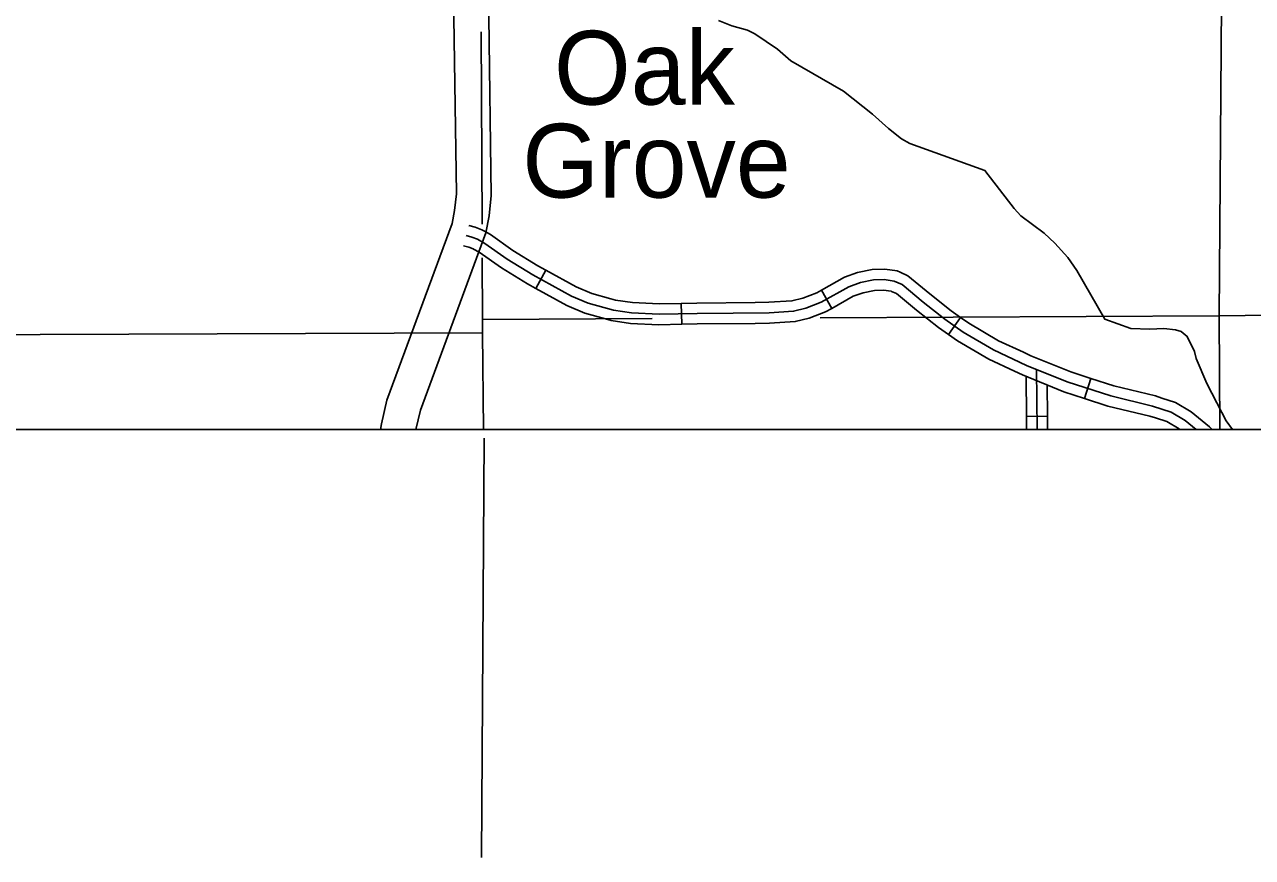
# Model space of a CAD drawing. Extents: x 1373862 to 1376999, y 1168398 to 1170455.
# Drawn here: x 1374867.5 to 1375043.4, y 1168501.7 to 1168620.9 of the extents above; entities that cross this region are included whole.
import ezdxf

# ---------------------------------------------------------------- set-up
doc = ezdxf.new("R2010")
doc.units = 0
for name, color, linetype in [('Level 10', 7, 'Continuous'), ('Level 24', 7, 'Continuous'), ('Level 31', 7, 'Continuous'), ('Level 32', 7, 'Continuous'), ('Level 35', 7, 'Continuous'), ('Level 4', 7, 'Continuous'), ('Level 5', 7, 'Continuous'), ('R_Dimension', 7, 'Continuous'), ('R_Draft', 7, 'Continuous')]:
    doc.layers.add(name, color=color, linetype=linetype)

msp = doc.modelspace()

# ---------------------------------------------------------------- linework, layer by layer
at = {"layer": 'Level 10'}
for points in [[(1374928.93, 1168626.43), (1374929.01, 1168621.95), (1374929.36, 1168596.71), (1374929.09, 1168594.31), (1374928.74, 1168592.47), (1374919.4, 1168567.17), (1374918.64, 1168563.79), (1374918.51, 1168562.99)], [(1374923.58, 1168562.99), (1374924.21, 1168565.75), (1374933.57, 1168591.12), (1374934.04, 1168593.55), (1374934.36, 1168596.47), (1374934.01, 1168622.03), (1374933.93, 1168626.52)]]:
    msp.add_lwpolyline(points, dxfattribs=at)
at = {"layer": 'Level 31'}
for p, q in [((1374940.76, 1168583.14), (1374942.2, 1168585.77)), ((1374992.93, 1168585.47), (1374992.93, 1168585.47)), ((1374951.51, 1168581.68), (1374951.51, 1168581.68)), ((1374983.13, 1168580.3), (1374981.67, 1168582.92)), ((1374961.57, 1168581.02), (1374961.64, 1168578.03)), ((1375001.58, 1168579), (1374999.86, 1168576.55)), ((1375019.31, 1168567.42), (1375020.24, 1168570.27)), ((1375029.49, 1168564.62), (1375029.49, 1168564.62))]:
    msp.add_line(p, q, dxfattribs=at)
for points in [[(1374933.29, 1168591.4), (1374933.02, 1168591.55), (1374932.06, 1168591.93), (1374931.14, 1168592.17)], [(1375035.33, 1168562.99), (1375033.76, 1168564.27), (1375031.72, 1168565.47), (1375029.08, 1168566.33), (1375023.1, 1168567.77), (1375016.87, 1168569.79), (1375011.04, 1168572.14), (1375006.31, 1168574.35), (1375001.95, 1168576.91), (1374999.32, 1168578.75), (1374996.23, 1168581.21), (1374993.21, 1168583.7), (1374992.09, 1168584.21), (1374990.63, 1168584.42), (1374989.11, 1168584.38), (1374987.23, 1168584), (1374985.59, 1168583.39), (1374981.6, 1168581.17), (1374979.44, 1168580.35), (1374977.67, 1168579.89), (1374974.18, 1168579.67), (1374963.83, 1168579.57), (1374958.39, 1168579.46), (1374954.44, 1168579.65), (1374951.86, 1168580.03), (1374948.25, 1168581.04), (1374945.84, 1168582.06), (1374940.3, 1168585.1), (1374936.65, 1168587.34), (1374933.44, 1168589.6), (1374932.38, 1168590.19), (1374931.6, 1168590.5), (1374930.75, 1168590.72)], [(1374942.2, 1168585.77), (1374941.05, 1168586.4), (1374937.47, 1168588.6), (1374934.24, 1168590.88), (1374933.29, 1168591.4)], [(1374931.83, 1168588.78), (1374931.75, 1168588.83), (1374931.13, 1168589.07), (1374930.37, 1168589.27)], [(1374940.76, 1168583.14), (1374939.54, 1168583.8), (1374935.82, 1168586.09), (1374932.64, 1168588.33), (1374931.83, 1168588.78)], [(1374942.2, 1168585.77), (1374946.5, 1168583.41), (1374948.75, 1168582.45), (1374951.51, 1168581.68)], [(1374981.67, 1168582.92), (1374984.96, 1168584.76), (1374986.81, 1168585.45), (1374988.94, 1168585.88), (1374990.71, 1168585.92), (1374992.51, 1168585.66), (1374992.93, 1168585.47)], [(1374992.93, 1168585.47), (1374994.01, 1168584.98), (1374997.17, 1168582.37), (1375000.22, 1168579.96), (1375001.58, 1168579)], [(1374950.7, 1168578.79), (1374947.75, 1168579.62), (1374945.19, 1168580.71), (1374940.76, 1168583.14)], [(1374951.51, 1168581.68), (1374952.17, 1168581.5), (1374954.59, 1168581.14), (1374958.41, 1168580.96), (1374961.57, 1168581.02)], [(1374981.67, 1168582.92), (1374980.97, 1168582.53), (1374978.98, 1168581.78), (1374977.43, 1168581.38), (1374974.12, 1168581.17), (1374972.15, 1168581.15)], [(1374991.68, 1168582.74), (1374991.66, 1168582.75), (1374990.54, 1168582.91), (1374989.27, 1168582.88), (1374987.64, 1168582.55), (1374986.22, 1168582.03), (1374983.13, 1168580.3)], [(1374999.86, 1168576.55), (1374998.43, 1168577.55), (1374995.29, 1168580.04), (1374992.41, 1168582.41), (1374991.68, 1168582.74)], [(1374972.15, 1168581.15), (1374963.8, 1168581.07), (1374961.57, 1168581.02)], [(1374983.13, 1168580.3), (1374982.24, 1168579.8), (1374979.89, 1168578.92), (1374977.91, 1168578.41), (1374974.23, 1168578.17), (1374972.18, 1168578.15)], [(1374961.64, 1168578.03), (1374958.37, 1168577.96), (1374954.3, 1168578.15), (1374951.55, 1168578.56), (1374950.7, 1168578.79)], [(1374972.18, 1168578.15), (1374963.85, 1168578.07), (1374961.64, 1168578.03)], [(1375010.57, 1168574.02), (1375007.01, 1168575.67), (1375002.76, 1168578.17), (1375001.58, 1168579)], [(1375009.3, 1168571.3), (1375005.62, 1168573.02), (1375001.13, 1168575.65), (1374999.86, 1168576.55)], [(1375020.24, 1168570.27), (1375017.39, 1168571.2), (1375011.64, 1168573.52), (1375010.57, 1168574.02)], [(1375019.31, 1168567.42), (1375016.36, 1168568.37), (1375010.44, 1168570.77), (1375009.3, 1168571.3)], [(1375020.24, 1168570.27), (1375023.51, 1168569.22), (1375029.49, 1168567.77), (1375030.41, 1168567.47)], [(1375030.41, 1168567.47), (1375032.34, 1168566.85), (1375034.62, 1168565.51), (1375037.25, 1168563.36), (1375037.6, 1168562.99)], [(1375029.49, 1168564.62), (1375028.68, 1168564.88), (1375022.69, 1168566.33), (1375019.31, 1168567.42)], [(1375032.96, 1168562.99), (1375032.9, 1168563.04), (1375031.11, 1168564.1), (1375029.49, 1168564.62)]]:
    msp.add_lwpolyline(points, dxfattribs=at)
at = {"layer": 'Level 32'}
msp.add_line((1375014.02, 1168564.86), (1375011.02, 1168564.83), dxfattribs=at)
for points in [[(1375012.54, 1168562.99), (1375012.46, 1168571.57)], [(1375011.02, 1168564.83), (1375010.97, 1168570.52)], [(1375014.02, 1168564.86), (1375013.98, 1168569.34)], [(1375011.04, 1168562.99), (1375011.02, 1168564.83)], [(1375014.04, 1168562.99), (1375014.02, 1168564.86)]]:
    msp.add_lwpolyline(points, dxfattribs=at)
at = {"layer": 'Level 35'}
for points in [[(1374966.89, 1168621.49), (1374968.8, 1168620.74), (1374971.04, 1168620.11), (1374972.13, 1168619.6), (1374975.34, 1168617.39), (1374977.26, 1168615.73), (1374984.83, 1168611.4), (1374988.97, 1168608.1), (1374991.27, 1168606.03), (1374993.11, 1168604.55), (1374994.32, 1168603.9)], [(1374994.32, 1168603.9), (1375005.06, 1168600.06), (1375009.27, 1168594.59), (1375010.23, 1168593.56), (1375013.53, 1168591.07), (1375015.1, 1168589.66), (1375016.95, 1168587.6), (1375018.23, 1168585.73), (1375022.23, 1168578.77), (1375025.98, 1168577.44), (1375028.68, 1168577.34), (1375030.7, 1168577.41), (1375032.38, 1168577.25), (1375033.17, 1168576.99), (1375034.04, 1168576.29), (1375035.09, 1168574.13), (1375035.34, 1168573.14), (1375036.86, 1168569.56), (1375039, 1168565.39), (1375039.64, 1168564.22), (1375040.52, 1168562.99)]]:
    msp.add_lwpolyline(points, dxfattribs=at)
at = {"layer": 'Level 4'}
for points in [[(1374932.92, 1168619.87), (1374933.04, 1168592.37)], [(1374933.06, 1168587.54), (1374933.1, 1168578.73), (1374933.12, 1168576.79), (1374933.27, 1168562.99)]]:
    msp.add_lwpolyline(points, dxfattribs=at)
at = {"layer": 'Level 5'}
for points in [[(1375039.01, 1168630.31), (1375038.64, 1168579.23)], [(1375143.09, 1168580.69), (1375117.28, 1168580.26), (1375038.64, 1168579.23)], [(1374957.43, 1168578.84), (1374933.1, 1168578.73)], [(1375038.64, 1168579.23), (1374981.46, 1168578.96)], [(1375038.64, 1168579.23), (1375038.73, 1168562.99)], [(1374933.12, 1168576.79), (1374857.06, 1168576.53)]]:
    msp.add_lwpolyline(points, dxfattribs=at)
at = {"layer": 'R_Dimension'}
msp.add_line((1374933.35, 1168561.71), (1374932.94, 1168501.71), dxfattribs=at)
at = {"layer": 'R_Draft'}
msp.add_lwpolyline([(1374675.34, 1169579.43), (1376182.76, 1169579.43), (1376182.76, 1168562.99), (1374675.34, 1168562.99)], close=True, dxfattribs=at)

# ---------------------------------------------------------------- texts
at = {"layer": 'Level 24'}
for s, p in [('Oak', (1374943.35, 1168609.47)), ('Grove', (1374938.8, 1168596.16))]:
    msp.add_text(s, height=10.56, dxfattribs=at).set_placement(p)

doc.saveas('drawing.dxf')
